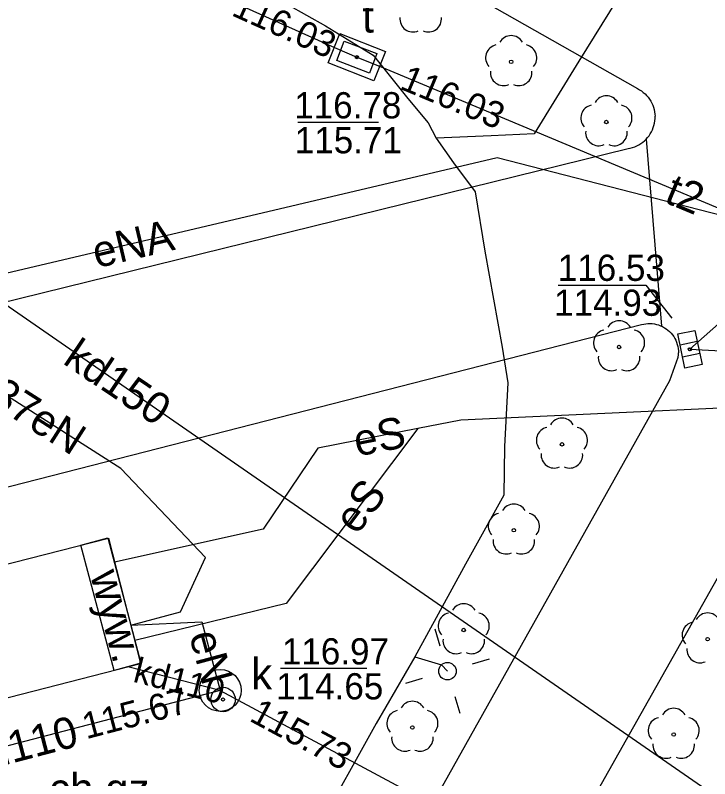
# Model space of a CAD drawing. Extents: x 6434771 to 6436222, y 5663454 to 5664782.
# Drawn here: x 6435467.52 to 6435487.4, y 5663956.57 to 5663978.42 of the extents above; entities that cross this region are included whole.
import ezdxf

# ---------------------------------------------------------------- set-up
doc = ezdxf.new("R2010")
doc.units = 0
for name, color, linetype in [('Warstwa 10', 7, 'Continuous'), ('Warstwa 11', 7, 'Continuous'), ('Warstwa 12', 7, 'Continuous'), ('Warstwa 13', 7, 'Continuous'), ('Warstwa 14', 7, 'Continuous'), ('Warstwa 2', 7, 'Continuous'), ('Warstwa 25', 7, 'Continuous'), ('Warstwa 4', 7, 'Continuous'), ('Warstwa 5', 7, 'Continuous'), ('Warstwa 51', 7, 'Continuous'), ('Warstwa 6', 7, 'Continuous'), ('Warstwa 7', 7, 'Continuous'), ('Warstwa 8', 7, 'Continuous'), ('Warstwa 9', 7, 'Continuous')]:
    doc.layers.add(name, color=color, linetype=linetype)

msp = doc.modelspace()

# ---------------------------------------------------------------- linework, layer by layer
at = {"layer": 'Warstwa 10'}
for points in [[(6435507.945, 5664033.586), (6435509.15, 5664034.61), (6435525.36, 5664025.76), (6435526.17, 5664024.35), (6435522.1, 5664017.13), (6435517.75, 5664009.42), (6435516.25, 5664006.75), (6435508.91, 5663993.68), (6435505.78, 5663990.2), (6435493.88, 5663969.61), (6435492.79, 5663967.41), (6435492.23, 5663967.39), (6435480.28, 5663966.83), (6435479.05, 5663966.59)], [(6435479.05, 5663966.59), (6435476.18, 5663966.03), (6435474.62, 5663963.71), (6435470.367, 5663962.769)], [(6435479.05, 5663966.59), (6435475.28, 5663961.59), (6435470.941, 5663960.53)]]:
    msp.add_lwpolyline(points, dxfattribs=at)
at = {"layer": 'Warstwa 11'}
msp.add_lwpolyline([(6435476.81, 5663977.9), (6435478.12, 5663977.38), (6435477.79, 5663976.54), (6435476.48, 5663977.06)], close=True, dxfattribs=at)
for centre in [(6435481.717, 5663977.085), (6435484.443, 5663975.362), (6435484.806, 5663968.926), (6435483.17, 5663966.14), (6435481.794, 5663963.683), (6435480.359, 5663960.828), (6435487.341, 5663960.567), (6435478.89, 5663958.039), (6435486.369, 5663957.837)]:
    msp.add_circle(centre, 0.05, dxfattribs=at)
for centre, start, end in [((6435478.907, 5663978.315), 174.1471, 293.8529), ((6435479.347, 5663978.315), 246.1471, 5.8529), ((6435481.717, 5663977.46), 30.1471, 149.8529), ((6435481.36, 5663977.201), 102.1471, 221.8529), ((6435482.074, 5663977.201), 318.1471, 77.8529), ((6435481.497, 5663976.782), 174.1471, 293.8529), ((6435481.937, 5663976.782), 246.1471, 5.8529), ((6435484.443, 5663975.737), 30.1471, 149.8529), ((6435484.086, 5663975.478), 102.1471, 221.8529), ((6435484.8, 5663975.478), 318.1471, 77.8529), ((6435484.223, 5663975.059), 174.1471, 293.8529), ((6435484.663, 5663975.059), 246.1471, 5.8529), ((6435484.806, 5663969.301), 30.1471, 149.8529), ((6435484.449, 5663969.042), 102.1471, 221.8529), ((6435485.163, 5663969.042), 318.1471, 77.8529), ((6435484.586, 5663968.623), 174.1471, 293.8529), ((6435485.026, 5663968.623), 246.1471, 5.8529), ((6435483.17, 5663966.515), 30.1471, 149.8529), ((6435482.813, 5663966.256), 102.1471, 221.8529), ((6435483.527, 5663966.256), 318.1471, 77.8529), ((6435482.95, 5663965.837), 174.1471, 293.8529), ((6435483.39, 5663965.837), 246.1471, 5.8529), ((6435481.794, 5663964.058), 30.1471, 149.8529), ((6435481.437, 5663963.799), 102.1471, 221.8529), ((6435482.151, 5663963.799), 318.1471, 77.8529), ((6435481.574, 5663963.38), 174.1471, 293.8529), ((6435482.014, 5663963.38), 246.1471, 5.8529), ((6435480.359, 5663961.203), 30.1471, 149.8529), ((6435480.002, 5663960.944), 102.1471, 221.8529), ((6435480.716, 5663960.944), 318.1471, 77.8529), ((6435487.341, 5663960.942), 30.1471, 149.8529), ((6435486.984, 5663960.683), 102.1471, 221.8529), ((6435480.139, 5663960.525), 174.1471, 293.8529), ((6435480.579, 5663960.525), 246.1471, 5.8529), ((6435487.121, 5663960.264), 174.1471, 293.8529), ((6435478.89, 5663958.414), 30.1471, 149.8529), ((6435478.533, 5663958.155), 102.1471, 221.8529), ((6435479.247, 5663958.155), 318.1471, 77.8529), ((6435486.369, 5663958.212), 30.1471, 149.8529), ((6435486.012, 5663957.953), 102.1471, 221.8529), ((6435486.726, 5663957.953), 318.1471, 77.8529), ((6435478.67, 5663957.736), 174.1471, 293.8529), ((6435479.11, 5663957.736), 246.1471, 5.8529), ((6435486.149, 5663957.534), 174.1471, 293.8529), ((6435486.589, 5663957.534), 246.1471, 5.8529)]:
    msp.add_arc(centre, 0.375, start, end, dxfattribs=at)
at = {"layer": 'Warstwa 12'}
for points in [[(6435513.732, 5664030.323), (6435514.19, 5664031.07), (6435526.88, 5664023.62), (6435506.54, 5663988.46), (6435496.08, 5663969.12), (6435489.36, 5663972.27), (6435481.32, 5663974.34), (6435464.32, 5663970.34), (6435455.91, 5663967.5), (6435446.05, 5663978.39), (6435434.311, 5663978.9)], [(6435432.002, 5663985.04), (6435459.79, 5663985.23), (6435460.4, 5663984.88), (6435461.01, 5663984.53), (6435476.66, 5663977.5), (6435477.3, 5663977.22), (6435477.95, 5663976.96), (6435496.89, 5663969.04), (6435497.49, 5663968.68)], [(6435465.61, 5663984.197), (6435469.714, 5663981.87), (6435471.502, 5663980.844), (6435472.076, 5663981.431), (6435472.283, 5663981.765), (6435472.091, 5663980.476), (6435473.142, 5663979.961), (6435476.4, 5663978.12), (6435477.769, 5663977.278), (6435478.756, 5663976.032), (6435479.34, 5663975.342), (6435479.573, 5663974.9)], [(6435485.193, 5663979.583), (6435483.657, 5663977.106), (6435482.371, 5663975.021), (6435481.146, 5663974.972), (6435479.573, 5663974.9)], [(6435479.573, 5663974.9), (6435480.067, 5663974.199), (6435480.688, 5663973.366), (6435480.964, 5663971.673), (6435481.458, 5663968.926), (6435481.626, 5663967.905), (6435481.527, 5663966.082), (6435481.51, 5663964.689), (6435480.405, 5663962.708), (6435478.958, 5663960.063), (6435477.852, 5663958.153), (6435476.143, 5663955.086), (6435470.832, 5663945.637), (6435471.387, 5663945.297)], [(6435470.828, 5663960.97), (6435472.25, 5663961.35), (6435472.97, 5663962.9), (6435470.54, 5663965.45), (6435464.05, 5663969.59), (6435463.76, 5663970.86), (6435455.7, 5663969.12), (6435451.57, 5663973.62)], [(6435470.83, 5663960.97), (6435472.86, 5663961.06), (6435473.39, 5663959.1)], [(6435478.958, 5663960.063), (6435479.718, 5663959.829), (6435479.893, 5663959.65)]]:
    msp.add_lwpolyline(points, dxfattribs=at)
at = {"layer": 'Warstwa 14'}
for p, q in [((6435477.916, 5663975.347), (6435475.606, 5663975.347)), ((6435477.584, 5663959.723), (6435475.115, 5663959.723))]:
    msp.add_line(p, q, dxfattribs=at)
msp.add_lwpolyline([(6435483.058, 5663970.693), (6435485.571, 5663970.693), (6435486.32, 5663969.75)], dxfattribs=at)
for centre in [(6435477.3, 5663977.22), (6435477.3, 5663977.22), (6435477.3, 5663977.22), (6435486.83, 5663968.86), (6435486.832, 5663968.862), (6435473.47, 5663958.84), (6435473.47, 5663958.84), (6435473.47, 5663958.84)]:
    msp.add_circle(centre, 0.045, dxfattribs=at)
at = {"layer": 'Warstwa 2'}
msp.add_circle((6435479.893, 5663959.65), 0.25, dxfattribs=at)
at = {"layer": 'Warstwa 25'}
msp.add_circle((6435473.39, 5663959.1), 0.6, dxfattribs=at)
at = {"layer": 'Warstwa 4'}
for p, q in [((6435487.041, 5663969.085), (6435486.552, 5663968.982)), ((6435487.114, 5663968.742), (6435486.625, 5663968.639))]:
    msp.add_line(p, q, dxfattribs=at)
for points in [[(6435476.94, 5663977.68), (6435477.87, 5663977.32), (6435477.66, 5663976.76), (6435476.73, 5663977.12)], [(6435486.974, 5663969.403), (6435487.181, 5663968.424), (6435486.692, 5663968.321), (6435486.485, 5663969.3)]]:
    msp.add_lwpolyline(points, close=True, dxfattribs=at)
for points in [[(6435479.682, 5663960.37), (6435479.542, 5663960.85)], [(6435480.613, 5663959.861), (6435481.093, 5663960.001)], [(6435479.173, 5663959.439), (6435478.693, 5663959.299)], [(6435480.104, 5663958.93), (6435480.244, 5663958.45)]]:
    msp.add_lwpolyline(points, dxfattribs=at)
msp.add_circle((6435473.47, 5663958.84), 0.35, dxfattribs=at)
at = {"layer": 'Warstwa 5'}
msp.add_line((6435475.987, 5663941.672), (6435492.242, 5663970.517), dxfattribs=at)
at = {"layer": 'Warstwa 51'}
for p, q in [((6435461.78, 5663961.31), (6435470.19, 5663963.46)), ((6435470.19, 5663963.46), (6435471.11, 5663959.87)), ((6435462.7, 5663957.72), (6435471.11, 5663959.87))]:
    msp.add_line(p, q, dxfattribs=at)
at = {"layer": 'Warstwa 6'}
for centre in [(6435477.3, 5663977.22), (6435486.833, 5663968.862), (6435473.47, 5663958.84)]:
    msp.add_circle(centre, 0.045, dxfattribs=at)
at = {"layer": 'Warstwa 7'}
for points in [[(6435428.083, 5664003.074), (6435430.6, 5664001.68), (6435433.711, 5663994.034), (6435449.16, 5663982.864), (6435455.711, 5663978.128), (6435494.21, 5663951.49)], [(6435498.94, 5663979.58), (6435486.83, 5663968.86), (6435494.132, 5663968.47)], [(6435473.39, 5663959.1), (6435470.749, 5663959.778)], [(6435473.39, 5663959.1), (6435465.11, 5663956.94), (6435463.105, 5663957.823)], [(6435473.39, 5663959.1), (6435485.38, 5663952.66), (6435494.21, 5663951.49)]]:
    msp.add_lwpolyline(points, dxfattribs=at)
at = {"layer": 'Warstwa 8'}
for p, q in [((6435438.449, 5664002.937), (6435485.332, 5663976.32)), ((6435485.332, 5663976.32), (6435485.39, 5663976.289)), ((6435485.39, 5663976.289), (6435485.445, 5663976.253)), ((6435485.445, 5663976.253), (6435485.498, 5663976.213)), ((6435485.498, 5663976.213), (6435485.548, 5663976.17)), ((6435485.548, 5663976.17), (6435485.594, 5663976.124)), ((6435485.594, 5663976.124), (6435485.637, 5663976.074)), ((6435485.637, 5663976.074), (6435485.676, 5663976.021)), ((6435485.676, 5663976.021), (6435485.711, 5663975.965)), ((6435485.711, 5663975.965), (6435485.742, 5663975.907)), ((6435485.742, 5663975.907), (6435485.769, 5663975.847)), ((6435485.769, 5663975.847), (6435485.792, 5663975.785)), ((6435485.792, 5663975.785), (6435485.81, 5663975.722)), ((6435485.81, 5663975.722), (6435485.823, 5663975.658)), ((6435485.823, 5663975.658), (6435485.832, 5663975.593)), ((6435485.832, 5663975.593), (6435485.836, 5663975.527)), ((6435485.804, 5663975.266), (6435485.819, 5663975.33)), ((6435485.819, 5663975.33), (6435485.83, 5663975.395)), ((6435485.83, 5663975.395), (6435485.835, 5663975.461)), ((6435485.835, 5663975.461), (6435485.836, 5663975.527)), ((6435485.732, 5663975.083), (6435485.761, 5663975.142)), ((6435485.761, 5663975.142), (6435485.785, 5663975.204)), ((6435485.785, 5663975.204), (6435485.804, 5663975.266)), ((6435485.579, 5663974.87), (6435485.623, 5663974.919)), ((6435485.623, 5663974.919), (6435485.663, 5663974.971)), ((6435485.663, 5663974.971), (6435485.7, 5663975.026)), ((6435485.7, 5663975.026), (6435485.732, 5663975.083)), ((6435485.252, 5663974.654), (6435485.312, 5663974.68)), ((6435485.312, 5663974.68), (6435485.371, 5663974.71)), ((6435485.371, 5663974.71), (6435485.427, 5663974.745)), ((6435485.427, 5663974.745), (6435485.481, 5663974.783)), ((6435485.481, 5663974.783), (6435485.531, 5663974.825)), ((6435485.531, 5663974.825), (6435485.579, 5663974.87)), ((6435485.579, 5663974.87), (6435486.021, 5663969.521)), ((6435485.579, 5663974.87), (6435486.021, 5663969.521)), ((6435451.78, 5663966.405), (6435485.061, 5663974.604)), ((6435485.061, 5663974.604), (6435485.126, 5663974.616)), ((6435485.126, 5663974.616), (6435485.189, 5663974.633)), ((6435485.189, 5663974.633), (6435485.252, 5663974.654)), ((6435475.987, 5663941.672), (6435492.242, 5663970.517)), ((6435456.388, 5663962.129), (6435485.45, 5663969.569)), ((6435485.45, 5663969.569), (6435485.51, 5663969.583)), ((6435485.51, 5663969.583), (6435485.571, 5663969.593)), ((6435485.571, 5663969.593), (6435485.632, 5663969.598)), ((6435485.632, 5663969.598), (6435485.694, 5663969.599)), ((6435485.694, 5663969.599), (6435485.755, 5663969.595)), ((6435485.755, 5663969.595), (6435485.816, 5663969.586)), ((6435485.816, 5663969.586), (6435485.876, 5663969.573)), ((6435485.876, 5663969.573), (6435485.935, 5663969.556)), ((6435485.935, 5663969.556), (6435485.993, 5663969.534)), ((6435485.993, 5663969.534), (6435486.021, 5663969.521)), ((6435486.021, 5663969.521), (6435486.049, 5663969.508)), ((6435486.049, 5663969.508), (6435486.103, 5663969.478)), ((6435486.103, 5663969.478), (6435486.155, 5663969.445)), ((6435486.155, 5663969.445), (6435486.203, 5663969.407)), ((6435486.203, 5663969.407), (6435486.25, 5663969.366)), ((6435486.25, 5663969.366), (6435486.292, 5663969.322)), ((6435486.292, 5663969.322), (6435486.332, 5663969.275)), ((6435486.332, 5663969.275), (6435486.368, 5663969.225)), ((6435486.368, 5663969.225), (6435486.4, 5663969.172)), ((6435486.4, 5663969.172), (6435486.428, 5663969.117)), ((6435486.428, 5663969.117), (6435486.453, 5663969.061)), ((6435486.453, 5663969.061), (6435486.472, 5663969.002)), ((6435486.472, 5663969.002), (6435486.488, 5663968.943)), ((6435486.488, 5663968.943), (6435486.499, 5663968.882)), ((6435486.499, 5663968.882), (6435486.506, 5663968.821)), ((6435486.506, 5663968.821), (6435486.508, 5663968.759)), ((6435486.261, 5663967.969), (6435486.499, 5663968.636)), ((6435486.499, 5663968.636), (6435486.506, 5663968.698)), ((6435486.506, 5663968.698), (6435486.508, 5663968.759)), ((6435471.537, 5663941.725), (6435486.261, 5663967.969))]:
    msp.add_line(p, q, dxfattribs=at)
msp.add_lwpolyline([(6435469.4, 5663963.26), (6435470.17, 5663963.47), (6435471.12, 5663959.88), (6435470.35, 5663959.67)], close=True, dxfattribs=at)
at = {"layer": 'Warstwa 9'}
for p, q in [((6435438.449, 5664002.937), (6435485.332, 5663976.32)), ((6435485.332, 5663976.32), (6435485.39, 5663976.289)), ((6435485.39, 5663976.289), (6435485.445, 5663976.253)), ((6435485.445, 5663976.253), (6435485.498, 5663976.213)), ((6435485.498, 5663976.213), (6435485.548, 5663976.17)), ((6435485.548, 5663976.17), (6435485.594, 5663976.124)), ((6435485.594, 5663976.124), (6435485.637, 5663976.074)), ((6435485.637, 5663976.074), (6435485.676, 5663976.021)), ((6435485.676, 5663976.021), (6435485.711, 5663975.965)), ((6435485.711, 5663975.965), (6435485.742, 5663975.907)), ((6435485.742, 5663975.907), (6435485.769, 5663975.847)), ((6435485.769, 5663975.847), (6435485.792, 5663975.785)), ((6435485.792, 5663975.785), (6435485.81, 5663975.722)), ((6435485.81, 5663975.722), (6435485.823, 5663975.658)), ((6435485.823, 5663975.658), (6435485.832, 5663975.593)), ((6435485.832, 5663975.593), (6435485.836, 5663975.527)), ((6435485.804, 5663975.266), (6435485.819, 5663975.33)), ((6435485.819, 5663975.33), (6435485.83, 5663975.395)), ((6435485.83, 5663975.395), (6435485.835, 5663975.461)), ((6435485.835, 5663975.461), (6435485.836, 5663975.527)), ((6435485.732, 5663975.083), (6435485.761, 5663975.142)), ((6435485.761, 5663975.142), (6435485.785, 5663975.204)), ((6435485.785, 5663975.204), (6435485.804, 5663975.266)), ((6435485.579, 5663974.87), (6435485.623, 5663974.919)), ((6435485.623, 5663974.919), (6435485.663, 5663974.971)), ((6435485.663, 5663974.971), (6435485.7, 5663975.026)), ((6435485.7, 5663975.026), (6435485.732, 5663975.083)), ((6435485.252, 5663974.654), (6435485.312, 5663974.68)), ((6435485.312, 5663974.68), (6435485.371, 5663974.71)), ((6435485.371, 5663974.71), (6435485.427, 5663974.745)), ((6435485.427, 5663974.745), (6435485.481, 5663974.783)), ((6435485.481, 5663974.783), (6435485.531, 5663974.825)), ((6435485.531, 5663974.825), (6435485.579, 5663974.87)), ((6435451.78, 5663966.405), (6435485.061, 5663974.604)), ((6435485.061, 5663974.604), (6435485.126, 5663974.616)), ((6435485.126, 5663974.616), (6435485.189, 5663974.633)), ((6435485.189, 5663974.633), (6435485.252, 5663974.654)), ((6435456.388, 5663962.129), (6435485.45, 5663969.569)), ((6435485.45, 5663969.569), (6435485.51, 5663969.583)), ((6435485.51, 5663969.583), (6435485.571, 5663969.593)), ((6435485.571, 5663969.593), (6435485.632, 5663969.598)), ((6435485.632, 5663969.598), (6435485.694, 5663969.599)), ((6435485.694, 5663969.599), (6435485.755, 5663969.595)), ((6435485.755, 5663969.595), (6435485.816, 5663969.586)), ((6435485.816, 5663969.586), (6435485.876, 5663969.573)), ((6435485.876, 5663969.573), (6435485.935, 5663969.556)), ((6435485.935, 5663969.556), (6435485.993, 5663969.534)), ((6435485.993, 5663969.534), (6435486.049, 5663969.508)), ((6435486.049, 5663969.508), (6435486.103, 5663969.478)), ((6435486.103, 5663969.478), (6435486.155, 5663969.445)), ((6435486.155, 5663969.445), (6435486.203, 5663969.407)), ((6435486.203, 5663969.407), (6435486.25, 5663969.366)), ((6435486.25, 5663969.366), (6435486.292, 5663969.322)), ((6435486.292, 5663969.322), (6435486.332, 5663969.275)), ((6435486.332, 5663969.275), (6435486.368, 5663969.225)), ((6435486.368, 5663969.225), (6435486.4, 5663969.172)), ((6435486.4, 5663969.172), (6435486.428, 5663969.117)), ((6435486.428, 5663969.117), (6435486.453, 5663969.061)), ((6435486.453, 5663969.061), (6435486.472, 5663969.002)), ((6435486.472, 5663969.002), (6435486.488, 5663968.943)), ((6435486.488, 5663968.943), (6435486.499, 5663968.882)), ((6435486.499, 5663968.882), (6435486.506, 5663968.821)), ((6435486.506, 5663968.821), (6435486.508, 5663968.759)), ((6435486.261, 5663967.969), (6435486.499, 5663968.636)), ((6435486.499, 5663968.636), (6435486.506, 5663968.698)), ((6435486.506, 5663968.698), (6435486.508, 5663968.759)), ((6435471.537, 5663941.725), (6435486.261, 5663967.969))]:
    msp.add_line(p, q, dxfattribs=at)

# ---------------------------------------------------------------- texts
at = {"layer": 'Warstwa 11'}
for rotation, p in [(11.0409, (6435477.306, 5663965.791)), (52.9814, (6435477.301, 5663963.523))]:
    msp.add_text('eS', height=0.9, rotation=rotation, dxfattribs=at).set_placement(p)
at = {"layer": 'Warstwa 13'}
for s, rotation, p in [('t2', 337.306, (6435486.066, 5663973.079)), ('eNA', 13.2411, (6435469.849, 5663971.179)), ('37eN', 327.4683, (6435466.727, 5663967.348)), ('eN', 285.1324, (6435472.495, 5663960.684))]:
    msp.add_text(s, height=0.9, rotation=rotation, dxfattribs=at).set_placement(p)
at = {"layer": 'Warstwa 14'}
for s, rotation, p in [('116.03', 335.8106, (6435473.682, 5663978.427)), ('116.03', 337.306, (6435478.495, 5663976.326)), ('115.67', 14.6219, (6435469.555, 5663957.701)), ('115.73', 331.7598, (6435474.191, 5663958.244))]:
    msp.add_text(s, height=0.75, rotation=rotation, dxfattribs=at).set_placement(p)
for s, p in [('115.71', (6435475.523, 5663974.468)), ('114.93', (6435482.946, 5663969.818)), ('114.65', (6435474.99, 5663958.843))]:
    msp.add_text(s, height=0.75, dxfattribs=at).set_placement(p)
at = {"layer": 'Warstwa 5'}
for s, p in [('t', (6435477.453, 5663977.923)), ('k', (6435474.273, 5663959.127))]:
    msp.add_text(s, height=0.9, dxfattribs=at).set_placement(p)
at = {"layer": 'Warstwa 6'}
for s, p in [('116.78', (6435475.506, 5663975.468)), ('116.53', (6435483.05, 5663970.818)), ('116.97', (6435475.153, 5663959.843))]:
    msp.add_text(s, height=0.75, dxfattribs=at).set_placement(p)
at = {"layer": 'Warstwa 7'}
for s, height, rotation, p in [('kd150', 0.9, 326.013, (6435468.852, 5663968.471)), ('kd110', 0.72, 345.6081, (6435470.864, 5663959.353)), ('kd110', 0.9, 14.6219, (6435466.21, 5663956.694))]:
    msp.add_text(s, height=height, rotation=rotation, dxfattribs=at).set_placement(p)
at = {"layer": 'Warstwa 8'}
msp.add_text('wyw.', height=0.9, rotation=284.823, dxfattribs=at).set_placement((6435469.661, 5663962.414))
at = {"layer": 'Warstwa 9'}
msp.add_text('ch.gz.', height=0.9, dxfattribs=at).set_placement((6435468.491, 5663955.83))

doc.saveas('drawing.dxf')
